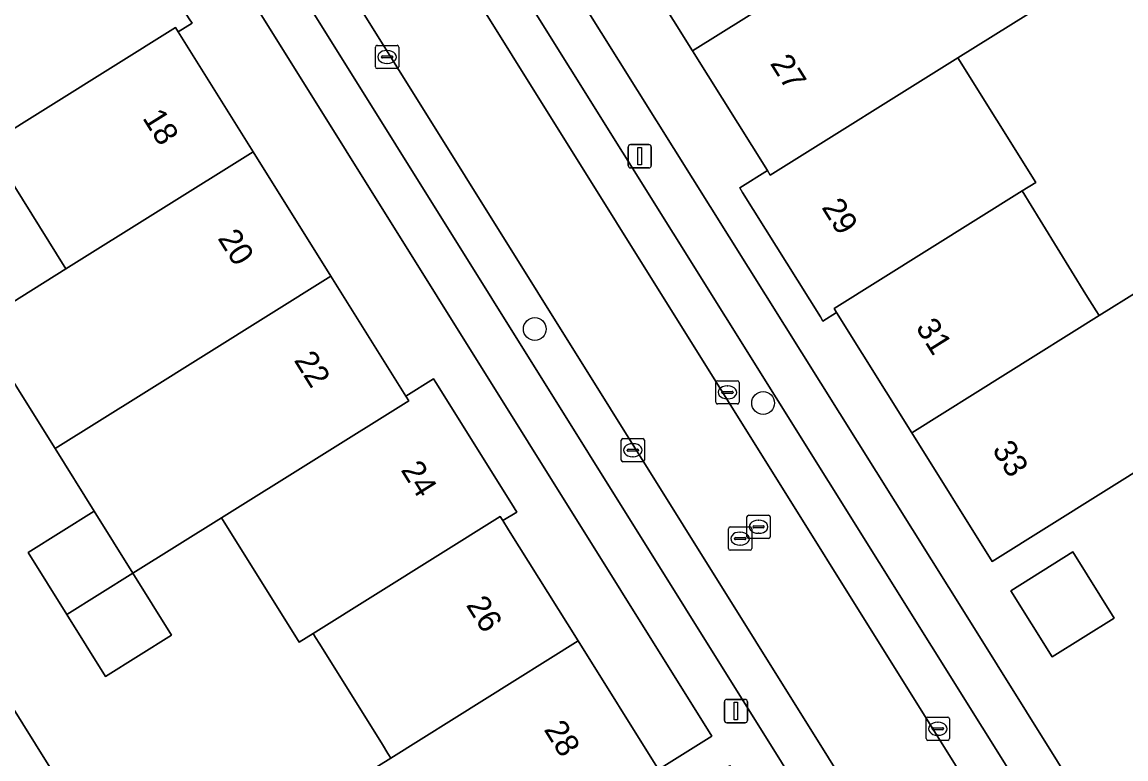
# Model space of a CAD drawing. Extents: x 159664 to 160323, y 385312 to 386115.
# Drawn here: x 159995.34 to 160042.74, y 385858.24 to 385889.89 of the extents above; entities that cross this region are included whole.
import ezdxf

# ---------------------------------------------------------------- set-up
doc = ezdxf.new("R2010")
doc.units = 0
for name, color, linetype in [('IMGEO_Boom', 7, 'Continuous'), ('IMGEO_Erf', 7, 'Continuous'), ('IMGEO_Kolk', 7, 'Continuous'), ('IMGEO_Lichtmast', 7, 'Continuous'), ('IMGEO_Pand', 7, 'Continuous'), ('IMGEO_Pand_nummerreeks', 7, 'Continuous'), ('IMGEO_Parkeervlak_open', 7, 'Continuous'), ('IMGEO_Rijbaan_lokaal_open', 7, 'Continuous'), ('IMGEO_Rioolput', 7, 'Continuous'), ('IMGEO_Voetpad_open', 7, 'Continuous')]:
    doc.layers.add(name, color=color, linetype=linetype)

msp = doc.modelspace()

# ---------------------------------------------------------------- linework, layer by layer
at = {"layer": 'IMGEO_Boom'}
for centre in [(160017.359, 385876.703), (160027.162, 385873.525)]:
    msp.add_circle(centre, 0.489, dxfattribs=at)
at = {"layer": 'IMGEO_Erf'}
for points in [[(160022.073, 385909.89), (160025.516, 385904.378), (160028.533, 385906.265), (160031.874, 385900.923), (160035.214, 385895.582), (160038.554, 385890.24), (160035.527, 385888.347), (160038.864, 385883.003), (160038.278, 385882.636), (160038.393, 385882.45), (160038.554, 385882.189), (160041.025, 385878.193), (160041.462, 385877.486), (160041.591, 385877.278), (160043.3, 385878.347)], [(159993.427, 385876.915), (159997.227, 385879.29), (159993.89, 385884.633)], [(159985.042, 385876.329), (159995.378, 385859.744), (160003.898, 385846.072), (160012.917, 385851.692), (160009.475, 385857.215), (160011.172, 385858.275), (160011.05, 385858.47), (160010.814, 385858.849), (160008.122, 385863.168), (160007.945, 385863.452), (160007.838, 385863.624), (160007.244, 385863.253), (160003.907, 385868.596), (160000.102, 385866.218), (160001.763, 385863.556), (159998.92, 385861.783), (159997.26, 385864.445), (159995.599, 385867.107), (159998.442, 385868.88), (159996.758, 385871.568), (159995.087, 385874.25)]]:
    msp.add_lwpolyline(points, dxfattribs=at)
for points in [[(160017.562, 385899.151), (160016.976, 385898.786), (160016.864, 385898.967), (160013.411, 385904.508), (160011.524, 385903.327), (160035.946, 385864.298), (160048.683, 385843.877), (160069.417, 385856.837), (160067.895, 385859.287), (160061.072, 385870.217), (160056.435, 385867.318), (160052.008, 385874.381), (160051.226, 385875.622), (160036.993, 385866.722), (160033.548, 385872.248), (160030.317, 385877.411), (160029.732, 385877.045), (160029.621, 385877.223), (160026.283, 385882.566), (160026.158, 385882.766), (160027.345, 385883.508), (160024.13, 385888.65), (160020.789, 385893.991)], [(160001.374, 385896.998), (159999.068, 385895.557), (160002.522, 385890.029), (160002.641, 385889.839), (160002.047, 385889.468), (160005.268, 385884.315), (160008.607, 385878.973), (160011.825, 385873.824), (160013.008, 385874.562), (160013.133, 385874.362), (160016.47, 385869.019), (160016.581, 385868.842), (160015.987, 385868.472), (160016.233, 385868.079), (160019.217, 385863.302), (160022.665, 385857.784), (160024.965, 385859.219)], [(160040.463, 385867.128), (160042.241, 385864.289), (160039.568, 385862.616), (160037.791, 385865.452)]]:
    msp.add_lwpolyline(points, close=True, dxfattribs=at)
at = {"layer": 'IMGEO_Kolk'}
for p, q in [((160010.59, 385888.89), (160011.442, 385888.89)), ((160010.515, 385887.964), (160010.515, 385888.816)), ((160010.774, 385888.384), (160010.774, 385888.396)), ((160010.817, 385888.433), (160011.215, 385888.433)), ((160011.003, 385888.67), (160011.028, 385888.67)), ((160011.258, 385888.396), (160011.258, 385888.384)), ((160011.516, 385888.816), (160011.516, 385887.964)), ((160011.212, 385888.347), (160010.814, 385888.347)), ((160011.026, 385888.11), (160011.001, 385888.11)), ((160011.442, 385887.89), (160010.59, 385887.89)), ((160025.128, 385873.557), (160025.128, 385874.409)), ((160025.203, 385874.483), (160026.055, 385874.483)), ((160025.616, 385874.263), (160025.641, 385874.263)), ((160026.129, 385874.409), (160026.129, 385873.557)), ((160025.387, 385873.977), (160025.387, 385873.989)), ((160025.825, 385873.94), (160025.427, 385873.94)), ((160025.43, 385874.026), (160025.828, 385874.026)), ((160025.639, 385873.703), (160025.614, 385873.703)), ((160025.871, 385873.989), (160025.871, 385873.977)), ((160026.055, 385873.483), (160025.203, 385873.483)), ((160021.067, 385871.072), (160021.067, 385871.924)), ((160021.142, 385871.998), (160021.994, 385871.998)), ((160022.068, 385871.924), (160022.068, 385871.072)), ((160021.326, 385871.492), (160021.326, 385871.504)), ((160021.764, 385871.455), (160021.366, 385871.455)), ((160021.369, 385871.541), (160021.767, 385871.541)), ((160021.555, 385871.778), (160021.58, 385871.778)), ((160021.81, 385871.504), (160021.81, 385871.492)), ((160021.994, 385870.998), (160021.142, 385870.998)), ((160021.578, 385871.218), (160021.553, 385871.218)), ((160034.162, 385859.107), (160034.162, 385859.959)), ((160034.237, 385860.033), (160035.089, 385860.033)), ((160035.163, 385859.959), (160035.163, 385859.107)), ((160034.421, 385859.527), (160034.421, 385859.539)), ((160034.859, 385859.49), (160034.461, 385859.49)), ((160034.464, 385859.576), (160034.862, 385859.576)), ((160034.65, 385859.813), (160034.675, 385859.813)), ((160034.905, 385859.539), (160034.905, 385859.527)), ((160035.089, 385859.033), (160034.237, 385859.033)), ((160034.673, 385859.253), (160034.648, 385859.253))]:
    msp.add_line(p, q, dxfattribs=at)
for points in [[(160010.59, 385888.89), (160011.442, 385888.89)], [(160010.515, 385887.964), (160010.515, 385888.816)], [(160011.516, 385888.816), (160011.516, 385887.964)], [(160011.442, 385887.89), (160010.59, 385887.89)], [(160025.128, 385873.557), (160025.128, 385874.409)], [(160025.203, 385874.483), (160026.055, 385874.483)], [(160026.129, 385874.409), (160026.129, 385873.557)], [(160026.055, 385873.483), (160025.203, 385873.483)], [(160021.067, 385871.072), (160021.067, 385871.924)], [(160021.142, 385871.998), (160021.994, 385871.998)], [(160022.068, 385871.924), (160022.068, 385871.072)], [(160021.994, 385870.998), (160021.142, 385870.998)], [(160034.162, 385859.107), (160034.162, 385859.959)], [(160034.237, 385860.033), (160035.089, 385860.033)], [(160035.163, 385859.959), (160035.163, 385859.107)], [(160035.089, 385859.033), (160034.237, 385859.033)]]:
    msp.add_lwpolyline(points, dxfattribs=at)
for centre, radius, start, end in [((160010.592, 385888.814), 0.0765, 91.552, 178.448), ((160010.592, 385888.814), 0.0765, 91.552, 178.448), ((160011.44, 385888.814), 0.0765, 1.552, 88.448), ((160011.44, 385888.814), 0.0765, 1.552, 88.448), ((160010.814, 385888.393), 0.0403, 85.8775, 175.7526), ((160010.811, 385888.383), 0.0366, 178.938, 274.7102), ((160011.215, 385888.39), 0.043, 264.8664, 352.4533), ((160011.219, 385888.395), 0.0386, 1.7309, 96.639), ((160010.592, 385887.966), 0.0765, 181.552, 268.448), ((160010.592, 385887.966), 0.0765, 181.552, 268.448), ((160011.44, 385887.966), 0.0765, 271.552, 358.448), ((160011.44, 385887.966), 0.0765, 271.552, 358.448), ((160025.205, 385874.407), 0.0765, 91.552, 178.448), ((160025.205, 385874.407), 0.0765, 91.552, 178.448), ((160026.053, 385874.407), 0.0765, 1.552, 88.448), ((160026.053, 385874.407), 0.0765, 1.552, 88.448), ((160025.427, 385873.986), 0.0403, 85.8775, 175.7526), ((160025.424, 385873.976), 0.0366, 178.938, 274.7102), ((160025.828, 385873.983), 0.043, 264.8664, 352.4533), ((160025.832, 385873.988), 0.0386, 1.7309, 96.639), ((160025.205, 385873.559), 0.0765, 181.552, 268.448), ((160025.205, 385873.559), 0.0765, 181.552, 268.448), ((160026.053, 385873.559), 0.0765, 271.552, 358.448), ((160026.053, 385873.559), 0.0765, 271.552, 358.448), ((160021.144, 385871.922), 0.0765, 91.552, 178.448), ((160021.144, 385871.922), 0.0765, 91.552, 178.448), ((160021.992, 385871.922), 0.0765, 1.552, 88.448), ((160021.992, 385871.922), 0.0765, 1.552, 88.448), ((160021.366, 385871.501), 0.0403, 85.8775, 175.7526), ((160021.363, 385871.491), 0.0366, 178.938, 274.7102), ((160021.767, 385871.498), 0.043, 264.8664, 352.4533), ((160021.771, 385871.503), 0.0386, 1.7309, 96.639), ((160021.144, 385871.074), 0.0765, 181.552, 268.448), ((160021.144, 385871.074), 0.0765, 181.552, 268.448), ((160021.992, 385871.074), 0.0765, 271.552, 358.448), ((160021.992, 385871.074), 0.0765, 271.552, 358.448), ((160034.239, 385859.957), 0.0765, 91.552, 178.448), ((160034.239, 385859.957), 0.0765, 91.552, 178.448), ((160035.087, 385859.957), 0.0765, 1.552, 88.448), ((160035.087, 385859.957), 0.0765, 1.552, 88.448), ((160034.461, 385859.536), 0.0403, 85.8775, 175.7526), ((160034.458, 385859.526), 0.0366, 178.938, 274.7102), ((160034.862, 385859.533), 0.043, 264.8664, 352.4533), ((160034.866, 385859.538), 0.0386, 1.7309, 96.639), ((160034.239, 385859.109), 0.0765, 181.552, 268.448), ((160034.239, 385859.109), 0.0765, 181.552, 268.448), ((160035.087, 385859.109), 0.0765, 271.552, 358.448), ((160035.087, 385859.109), 0.0765, 271.552, 358.448)]:
    msp.add_arc(centre, radius, start, end, dxfattribs=at)
for centre, major_axis, ratio, start_param, end_param in [((160011.002, 385888.39), (-0.387, 0.002), 0.722429, 4.712389, 7.853982), ((160011.027, 385888.39), (-0.39, 0.002), 0.717154, 1.570796, 4.712389), ((160025.615, 385873.983), (-0.387, 0.002), 0.722429, 4.712389, 7.853982), ((160025.64, 385873.983), (-0.39, 0.002), 0.717154, 1.570796, 4.712389), ((160021.554, 385871.498), (-0.387, 0.002), 0.722429, 4.712389, 7.853982), ((160021.579, 385871.498), (-0.39, 0.002), 0.717154, 1.570796, 4.712389), ((160034.649, 385859.533), (-0.387, 0.002), 0.722429, 4.712389, 7.853982), ((160034.674, 385859.533), (-0.39, 0.002), 0.717154, 1.570796, 4.712389)]:
    msp.add_ellipse(centre, major_axis=major_axis, ratio=ratio, start_param=start_param, end_param=end_param, dxfattribs=at)
at = {"layer": 'IMGEO_Lichtmast'}
for p, q in [((160021.467, 385884.627), (160022.257, 385884.627)), ((160022.257, 385884.627), (160021.467, 385884.627)), ((160021.367, 385883.727), (160021.367, 385884.527)), ((160021.367, 385884.527), (160021.367, 385883.727)), ((160022.357, 385884.527), (160022.357, 385883.727)), ((160022.357, 385883.727), (160022.357, 385884.527)), ((160022.257, 385883.627), (160021.467, 385883.627)), ((160021.467, 385883.627), (160022.257, 385883.627)), ((160025.497, 385859.892), (160025.497, 385860.692)), ((160025.497, 385860.692), (160025.497, 385859.892)), ((160025.597, 385860.792), (160026.387, 385860.792)), ((160026.387, 385860.792), (160025.597, 385860.792)), ((160026.487, 385860.692), (160026.487, 385859.892)), ((160026.487, 385859.892), (160026.487, 385860.692)), ((160026.387, 385859.792), (160025.597, 385859.792)), ((160025.597, 385859.792), (160026.387, 385859.792))]:
    msp.add_line(p, q, dxfattribs=at)
for points in [[(160021.787, 385884.502), (160021.937, 385884.502), (160021.937, 385883.752), (160021.787, 385883.752), (160021.787, 385884.502)], [(160025.917, 385860.667), (160026.067, 385860.667), (160026.067, 385859.917), (160025.917, 385859.917), (160025.917, 385860.667)]]:
    msp.add_lwpolyline(points, dxfattribs=at)
for centre, start, end in [((160021.467, 385884.527), 90, 180), ((160021.467, 385884.527), 90, 180), ((160022.257, 385884.527), 0, 90), ((160022.257, 385884.527), 360, 90), ((160021.467, 385883.727), 180, 270), ((160021.467, 385883.727), 180, 270), ((160022.257, 385883.727), 270, 0), ((160022.257, 385883.727), 270, 0), ((160025.597, 385860.692), 90, 180), ((160025.597, 385860.692), 90, 180), ((160026.387, 385860.692), 0, 90), ((160026.387, 385860.692), 360, 90), ((160025.597, 385859.892), 180, 270), ((160025.597, 385859.892), 180, 270), ((160026.387, 385859.892), 270, 0), ((160026.387, 385859.892), 270, 0)]:
    msp.add_arc(centre, 0.1, start, end, dxfattribs=at)
at = {"layer": 'IMGEO_Pand'}
for points in [[(160028.853, 385899.034), (160020.789, 385893.991), (160024.13, 385888.65), (160032.19, 385893.691), (160035.214, 385895.582), (160031.874, 385900.923)], [(159999.068, 385895.557), (159990.429, 385890.174), (159993.89, 385884.633), (160001.928, 385889.658), (160002.047, 385889.468), (160002.641, 385889.839), (160002.522, 385890.029)], [(160035.527, 385888.347), (160038.554, 385890.24), (160035.214, 385895.582), (160032.19, 385893.691), (160024.13, 385888.65), (160027.345, 385883.508), (160027.47, 385883.308)], [(160002.047, 385889.468), (160001.928, 385889.658), (159993.89, 385884.633), (159997.227, 385879.29), (160005.268, 385884.315)], [(160038.864, 385883.003), (160035.527, 385888.347), (160027.47, 385883.308), (160027.345, 385883.508), (160026.158, 385882.766), (160026.283, 385882.566), (160029.621, 385877.223), (160029.732, 385877.045), (160030.317, 385877.411), (160030.206, 385877.589), (160038.278, 385882.636)], [(160005.268, 385884.315), (159997.227, 385879.29), (159993.427, 385876.915), (159995.087, 385874.25), (159996.758, 385871.568), (160000.565, 385873.947), (160008.607, 385878.973)], [(160038.278, 385882.636), (160030.206, 385877.589), (160030.317, 385877.411), (160033.548, 385872.248), (160041.591, 385877.278), (160041.462, 385877.486), (160041.025, 385878.193), (160038.554, 385882.189), (160038.393, 385882.45)], [(160011.951, 385873.623), (160011.825, 385873.824), (160008.607, 385878.973), (160000.565, 385873.947), (159996.758, 385871.568), (159998.442, 385868.88), (160000.102, 385866.218), (160003.907, 385868.596)], [(160051.226, 385875.622), (160049.546, 385878.331), (160045.063, 385875.496), (160043.3, 385878.347), (160041.591, 385877.278), (160033.548, 385872.248), (160036.993, 385866.722)], [(160016.581, 385868.842), (160016.47, 385869.019), (160013.133, 385874.362), (160013.008, 385874.562), (160011.825, 385873.824), (160011.951, 385873.623), (160003.907, 385868.596), (160007.244, 385863.253), (160007.838, 385863.624), (160015.877, 385868.648), (160015.987, 385868.472)], [(160000.102, 385866.218), (159998.442, 385868.88), (159995.599, 385867.107), (159997.26, 385864.445)], [(160015.987, 385868.472), (160015.877, 385868.648), (160007.838, 385863.624), (160007.945, 385863.452), (160008.122, 385863.168), (160010.814, 385858.849), (160011.05, 385858.47), (160011.172, 385858.275), (160019.217, 385863.302), (160016.233, 385868.079)], [(160042.241, 385864.289), (160040.463, 385867.128), (160037.791, 385865.452), (160039.568, 385862.616)], [(159997.26, 385864.445), (159998.92, 385861.783), (160001.763, 385863.556), (160000.102, 385866.218)], [(160022.665, 385857.784), (160019.217, 385863.302), (160011.172, 385858.275), (160009.475, 385857.215), (160012.917, 385851.692)]]:
    msp.add_lwpolyline(points, close=True, dxfattribs=at)
at = {"layer": 'IMGEO_Parkeervlak_open'}
for points in [[(160043.232, 385848.929), (160010.038, 385902.057)], [(160003.077, 385897.951), (160036.27, 385844.777)], [(160011.905, 385895.644), (160043.342, 385845.298)], [(160039.334, 385843.293), (160008.124, 385893.283)]]:
    msp.add_lwpolyline(points, dxfattribs=at)
at = {"layer": 'IMGEO_Rijbaan_lokaal_open'}
msp.add_lwpolyline([(160039.567, 385842.92), (160043.342, 385845.298), (160011.905, 385895.644), (160008.124, 385893.283), (160039.334, 385843.293)], close=True, dxfattribs=at)
at = {"layer": 'IMGEO_Rioolput'}
for p, q in [((160026.467, 385867.781), (160026.467, 385868.633)), ((160026.542, 385868.707), (160027.394, 385868.707)), ((160026.955, 385868.487), (160026.98, 385868.487)), ((160027.468, 385868.633), (160027.468, 385867.781)), ((160025.673, 385867.273), (160025.673, 385868.125)), ((160025.748, 385868.199), (160026.6, 385868.199)), ((160026.674, 385868.125), (160026.674, 385867.273)), ((160026.726, 385868.201), (160026.726, 385868.213)), ((160027.164, 385868.164), (160026.766, 385868.164)), ((160026.769, 385868.25), (160027.167, 385868.25)), ((160027.21, 385868.213), (160027.21, 385868.201)), ((160025.932, 385867.693), (160025.932, 385867.705)), ((160026.37, 385867.656), (160025.972, 385867.656)), ((160025.975, 385867.742), (160026.373, 385867.742)), ((160026.161, 385867.979), (160026.186, 385867.979)), ((160026.416, 385867.705), (160026.416, 385867.693)), ((160027.394, 385867.707), (160026.542, 385867.707)), ((160026.978, 385867.927), (160026.953, 385867.927)), ((160026.6, 385867.199), (160025.748, 385867.199)), ((160026.184, 385867.419), (160026.159, 385867.419))]:
    msp.add_line(p, q, dxfattribs=at)
for points in [[(160026.467, 385867.781), (160026.467, 385868.633)], [(160026.542, 385868.707), (160027.394, 385868.707)], [(160027.468, 385868.633), (160027.468, 385867.781)], [(160025.673, 385867.273), (160025.673, 385868.125)], [(160025.748, 385868.199), (160026.6, 385868.199)], [(160026.674, 385868.125), (160026.674, 385867.273)], [(160027.394, 385867.707), (160026.542, 385867.707)], [(160026.6, 385867.199), (160025.748, 385867.199)]]:
    msp.add_lwpolyline(points, dxfattribs=at)
for centre, radius, start, end in [((160026.544, 385868.631), 0.0765, 91.552, 178.448), ((160026.544, 385868.631), 0.0765, 91.552, 178.448), ((160027.392, 385868.631), 0.0765, 1.552, 88.448), ((160027.392, 385868.631), 0.0765, 1.552, 88.448), ((160025.75, 385868.123), 0.0765, 91.552, 178.448), ((160025.75, 385868.123), 0.0765, 91.552, 178.448), ((160026.598, 385868.123), 0.0765, 1.552, 88.448), ((160026.598, 385868.123), 0.0765, 1.552, 88.448), ((160026.766, 385868.21), 0.0403, 85.8775, 175.7526), ((160026.763, 385868.2), 0.0366, 178.938, 274.7102), ((160027.167, 385868.207), 0.043, 264.8664, 352.4533), ((160027.171, 385868.212), 0.0386, 1.7309, 96.639), ((160025.972, 385867.702), 0.0403, 85.8775, 175.7526), ((160025.969, 385867.692), 0.0366, 178.938, 274.7102), ((160026.373, 385867.699), 0.043, 264.8664, 352.4533), ((160026.377, 385867.704), 0.0386, 1.7309, 96.639), ((160026.544, 385867.783), 0.0765, 181.552, 268.448), ((160026.544, 385867.783), 0.0765, 181.552, 268.448), ((160027.392, 385867.783), 0.0765, 271.552, 358.448), ((160027.392, 385867.783), 0.0765, 271.552, 358.448), ((160025.75, 385867.275), 0.0765, 181.552, 268.448), ((160025.75, 385867.275), 0.0765, 181.552, 268.448), ((160026.598, 385867.275), 0.0765, 271.552, 358.448), ((160026.598, 385867.275), 0.0765, 271.552, 358.448)]:
    msp.add_arc(centre, radius, start, end, dxfattribs=at)
for centre, major_axis, ratio, start_param, end_param in [((160026.954, 385868.207), (-0.387, 0.002), 0.722429, 4.712389, 7.853982), ((160026.979, 385868.207), (-0.39, 0.002), 0.717154, 1.570796, 4.712389), ((160026.16, 385867.699), (-0.387, 0.002), 0.722429, 4.712389, 7.853982), ((160026.185, 385867.699), (-0.39, 0.002), 0.717154, 1.570796, 4.712389)]:
    msp.add_ellipse(centre, major_axis=major_axis, ratio=ratio, start_param=start_param, end_param=end_param, dxfattribs=at)
at = {"layer": 'IMGEO_Voetpad_open'}
for points in [[(160035.946, 385864.298), (160011.524, 385903.327), (160009.458, 385906.629), (159986.636, 385943.101), (159975.855, 385960.448), (159975.052, 385961.74), (159971.661, 385967.195), (159947.685, 386005.559), (159946.972, 386006.7), (159927.976, 386037.096), (159924.811, 386035.12), (159925.856, 386033.371)], [(159928.962, 386031.821), (160007.649, 385905.881), (160007.996, 385906.094), (160010.404, 385902.292), (160010.038, 385902.057), (160043.232, 385848.929)], [(159958.817, 385965.147), (159960.488, 385962.471), (159974.902, 385939.389), (159974.915, 385939.368), (159975.723, 385938.075), (159999.31, 385900.303), (160001.374, 385896.998), (160024.965, 385859.219), (160022.665, 385857.784), (160023.444, 385856.494), (160025.732, 385857.953), (160038.523, 385837.501), (160040.915, 385833.676)], [(160036.27, 385844.777), (160003.077, 385897.951), (160002.698, 385897.724), (160000.327, 385901.513), (160000.735, 385901.781), (159966.714, 385956.197)], [(159993.405, 385850.235), (159996.671, 385845.008), (159996.828, 385845.106), (159999.482, 385846.757), (160001.824, 385842.993), (160004.494, 385844.654), (160006.274, 385845.689), (160007.918, 385844.991), (160008.054, 385845.067), (160008.337, 385847.146), (160016.92, 385852.492), (160018.75, 385851.734), (160018.887, 385851.826), (160019.123, 385853.806), (160020.793, 385854.845), (160023.444, 385856.494), (160022.665, 385857.784), (160012.917, 385851.692), (160003.898, 385846.072), (159995.378, 385859.744), (159985.042, 385876.329)], [(160050.819, 385840.388), (160048.683, 385843.877), (160035.946, 385864.298)]]:
    msp.add_lwpolyline(points, dxfattribs=at)

# ---------------------------------------------------------------- texts
at = {"layer": 'IMGEO_Pand_nummerreeks'}
for s, rotation, p in [('27', 302.0224, (160027.437, 385888.113)), ('18', 302.0052, (160000.489, 385885.772)), ('29', 301.9938, (160029.651, 385881.931)), ('20', 302.0052, (160003.72, 385880.602)), ('31', 302.0339, (160033.69, 385876.77)), ('22', 302.0052, (160006.994, 385875.364)), ('33', 301.9422, (160036.973, 385871.518)), ('24', 301.988, (160011.583, 385870.651)), ('26', 301.9995, (160014.383, 385864.847)), ('28', 301.9995, (160017.724, 385859.501))]:
    msp.add_text(s, height=1, rotation=rotation, dxfattribs=at).set_placement(p)

doc.saveas('drawing.dxf')
